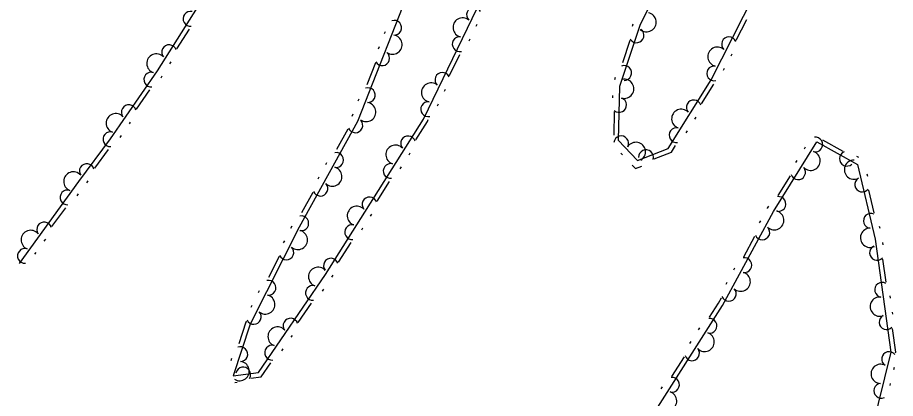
# Model space of a CAD drawing. Extents: x 2030130 to 2036320, y 723205 to 762423.
# Drawn here: x 2032604 to 2032758.5, y 760161.4 to 760228.3 of the extents above; entities that cross this region are included whole.
import ezdxf

# ---------------------------------------------------------------- set-up
doc = ezdxf.new("R2010")
doc.units = 0
doc.layers.add('Draft_Station Tics Major', color=7, linetype='Continuous')

msp = doc.modelspace()

# ---------------------------------------------------------------- linework, layer by layer
at = {"layer": 'Draft_Station Tics Major'}
for points in [[(2032738.52, 760351.95), (2032737.05, 760339.66), (2032736.26, 760319.51), (2032735.67, 760301.55), (2032734.93, 760289.72), (2032735.04, 760275.71), (2032734.44, 760263.06), (2032728.34, 760253.52), (2032719.71, 760239.52), (2032713.51, 760226.94), (2032709.97, 760216.18), (2032709.71, 760206.75), (2032713.12, 760203.21), (2032718.53, 760205.3), (2032726.05, 760217.39), (2032733.64, 760232.3), (2032739.28, 760242.85), (2032746.59, 760254.77), (2032753.41, 760269.65), (2032754.3, 760282.99), (2032754.51, 760293.8), (2032753.78, 760310.09), (2032752.41, 760328.23), (2032752.27, 760346.67)], [(2032673.74, 760235.32), (2032663.84, 760210.07), (2032653.58, 760191.5), (2032644.97, 760174.45), (2032641.99, 760165.37), (2032646.45, 760165.91), (2032658.19, 760183.17), (2032675.43, 760210.46), (2032684.89, 760229.97)], [(2032604.36, 760185.1), (2032614.83, 760199.48), (2032620.4, 760206.98), (2032628.63, 760218.97), (2032636.42, 760231.17)], [(2032730.5, 760224.34), (2032732.36, 760227.99)], [(2032632.05, 760222.81), (2032634.26, 760226.27)], [(2032668.7, 760225.82), (2032668.55, 760225.44)], [(2032684.72, 760226.8), (2032684.9, 760227.17)], [(2032712.28, 760227.13), (2032712.15, 760226.74)], [(2032683.47, 760224.21), (2032683.65, 760224.58)], [(2032711.77, 760224.28), (2032710.49, 760220.38)], [(2032667.65, 760223.15), (2032667.5, 760222.77)], [(2032680.06, 760218.12), (2032681.85, 760221.81)], [(2032729.57, 760221.59), (2032729.75, 760221.96)], [(2032630.85, 760220.17), (2032631.07, 760220.52)], [(2032666.99, 760220.33), (2032665.49, 760216.51)], [(2032629.27, 760217.73), (2032629.5, 760218.07)], [(2032728.27, 760219.04), (2032728.45, 760219.4)], [(2032709.21, 760217.78), (2032709.08, 760217.39)], [(2032724.37, 760213.14), (2032726.54, 760216.62)], [(2032624.98, 760212.22), (2032627.3, 760215.6)], [(2032679.18, 760215.36), (2032679.35, 760215.73)], [(2032664.06, 760213.99), (2032663.91, 760213.6)], [(2032708.7, 760214.63), (2032708.69, 760214.22)], [(2032677.92, 760212.77), (2032678.1, 760213.14)], [(2032663.01, 760211.32), (2032662.86, 760210.93)], [(2032674.1, 760206.81), (2032676.15, 760210.06), (2032676.3, 760210.37)], [(2032709.03, 760211.75), (2032708.92, 760207.65)], [(2032723.2, 760210.48), (2032723.42, 760210.83)], [(2032623.7, 760209.62), (2032623.93, 760209.95)], [(2032622.07, 760207.25), (2032622.3, 760207.59)], [(2032662.15, 760208.7), (2032660.17, 760205.11)], [(2032721.69, 760208.04), (2032721.9, 760208.39)], [(2032715.06, 760157.28), (2032728.05, 760177.69), (2032737.07, 760194.2), (2032744.67, 760206.45), (2032751.83, 760202.46), (2032754.93, 760189.37), (2032757.67, 760169.52), (2032752.08, 760146.74)], [(2032716.05, 760203.46), (2032719.08, 760204.63), (2032719.82, 760205.82)], [(2032745.69, 760206.82), (2032749.27, 760204.82)], [(2032617.6, 760201.83), (2032620.04, 760205.13)], [(2032672.91, 760204.16), (2032673.13, 760204.51)], [(2032710.21, 760204.46), (2032710.49, 760204.16)], [(2032742.49, 760205.26), (2032742.7, 760205.61)], [(2032658.42, 760202.8), (2032658.22, 760202.44)], [(2032740.97, 760202.82), (2032741.19, 760203.17)], [(2032751.62, 760203.98), (2032751.98, 760203.78)], [(2032671.38, 760201.73), (2032671.59, 760202.08)], [(2032712.2, 760202.39), (2032712.79, 760201.76), (2032713.9, 760202.19)], [(2032616.22, 760199.28), (2032616.46, 760199.61)], [(2032657.03, 760200.29), (2032656.84, 760199.93)], [(2032667.31, 760196.06), (2032669.5, 760199.52)], [(2032737.86, 760197.03), (2032740.03, 760200.51)], [(2032753.48, 760200.85), (2032753.57, 760200.45)], [(2032614.53, 760196.98), (2032614.77, 760197.31)], [(2032656.01, 760197.57), (2032654.02, 760193.99)], [(2032753.74, 760197.96), (2032754.68, 760193.97)], [(2032610.09, 760191.58), (2032612.51, 760194.9)], [(2032735.97, 760194.75), (2032736.01, 760194.82), (2032736.22, 760195.15)], [(2032666.12, 760193.41), (2032666.34, 760193.76)], [(2032734.59, 760192.23), (2032734.79, 760192.59)], [(2032652.27, 760191.62), (2032652.08, 760191.26)], [(2032664.59, 760190.98), (2032664.81, 760191.33)], [(2032755.65, 760191.67), (2032755.74, 760191.27)], [(2032608.74, 760189.02), (2032608.98, 760189.35)], [(2032650.98, 760189.06), (2032650.79, 760188.69)], [(2032660.52, 760185.31), (2032662.71, 760188.78)], [(2032731.8, 760186.28), (2032733.77, 760189.87)], [(2032756.25, 760188.75), (2032756.31, 760188.34)], [(2032607.05, 760186.7), (2032607.29, 760187.03)], [(2032650.05, 760186.31), (2032648.2, 760182.65)], [(2032756.24, 760185.85), (2032756.8, 760181.79)], [(2032730.07, 760183.95), (2032730.26, 760184.31)], [(2032659.33, 760182.66), (2032659.55, 760183.01)], [(2032728.69, 760181.44), (2032728.89, 760181.8)], [(2032646.53, 760180.28), (2032646.35, 760179.91)], [(2032657.69, 760180.25), (2032657.93, 760180.59)], [(2032653.43, 760174.72), (2032655.74, 760178.11)], [(2032725.76, 760175.63), (2032727.34, 760178.11), (2032727.87, 760179.08)], [(2032757.54, 760179.4), (2032757.6, 760179)], [(2032645.24, 760177.71), (2032645.05, 760177.35)], [(2032757.94, 760176.56), (2032757.99, 760176.16)], [(2032644.31, 760174.97), (2032644.21, 760174.77), (2032642.96, 760170.97)], [(2032723.87, 760173.42), (2032724.09, 760173.77)], [(2032757.92, 760173.66), (2032758.5, 760169.48), (2032758.46, 760169.3)], [(2032652.16, 760172.12), (2032652.39, 760172.46)], [(2032722.33, 760171), (2032722.55, 760171.35)], [(2032650.54, 760169.74), (2032650.77, 760170.08)], [(2032719.16, 760165.25), (2032721.36, 760168.71)], [(2032641.68, 760168.37), (2032641.55, 760167.98)], [(2032645.06, 760164.92), (2032646.92, 760165.14), (2032648.59, 760167.6)], [(2032758.27, 760166.8), (2032758.17, 760166.41)], [(2032642.25, 760164.16), (2032642.66, 760164.21)], [(2032757.58, 760164.02), (2032757.49, 760163.62)], [(2032717.27, 760163.04), (2032717.49, 760163.39)]]:
    msp.add_lwpolyline(points, dxfattribs=at)
for centre, radius, start, end in [((2032634.45, 760228.09), 1.3, 75.8704, 276.667), ((2032684.33, 760228.81), 1.3, 24.91, 225.7066), ((2032714.7, 760227.5), 1.69, 229.7389, 77.8114), ((2032670.29, 760226.52), 1.3, 267.0262, 107.8227), ((2032682.34, 760226.58), 1.69, 50.1053, 258.1778), ((2032712.94, 760225.19), 1.3, 212.5774, 53.374), ((2032670.01, 760223.55), 1.69, 234.555, 82.6275), ((2032681.82, 760223.64), 1.3, 82.5765, 283.3731), ((2032729.22, 760223.61), 1.3, 23.8028, 224.5994), ((2032630.7, 760222.22), 1.3, 18.2039, 219.0005), ((2032727.18, 760221.43), 1.69, 48.9981, 257.0706), ((2032628.46, 760220.24), 1.69, 43.3992, 251.4717), ((2032668.2, 760221.17), 1.3, 209.3597, 50.1563), ((2032710.76, 760218.57), 1.3, 270.2439, 111.0404), ((2032726.61, 760218.5), 1.3, 81.4693, 282.2659), ((2032627.56, 760217.41), 1.3, 73.975, 274.7716), ((2032678.78, 760217.37), 1.3, 24.91, 225.7066), ((2032676.79, 760215.14), 1.69, 50.1053, 258.1778), ((2032710.78, 760215.8), 1.69, 254.3685, 102.441), ((2032665.65, 760214.68), 1.3, 267.0262, 107.8227), ((2032676.28, 760212.2), 1.3, 82.5765, 283.3731), ((2032709.88, 760212.95), 1.3, 229.1732, 69.9698), ((2032723.02, 760212.52), 1.3, 18.8894, 219.686), ((2032623.61, 760211.67), 1.3, 16.3086, 217.1051), ((2032665.37, 760211.71), 1.69, 234.555, 82.6275), ((2032720.81, 760210.52), 1.69, 44.0847, 252.1572), ((2032621.31, 760209.76), 1.69, 41.5038, 249.5763), ((2032663.47, 760209.38), 1.3, 201.8513, 42.6479), ((2032719.99, 760207.65), 1.3, 76.5559, 277.3524), ((2032620.36, 760206.93), 1.3, 71.8548, 272.6513), ((2032672.75, 760206.2), 1.3, 18.4847, 219.2813), ((2032710.24, 760206.2), 1.3, 332.3124, 173.109), ((2032744.4, 760206.01), 1.3, 256.6376, 97.4342), ((2032670.52, 760204.21), 1.69, 43.68, 251.7525), ((2032712.83, 760204.7), 1.69, 299.8412, 147.9137), ((2032660.09, 760203.28), 1.3, 259.5178, 100.3144), ((2032714.61, 760203.78), 1.3, 341.8746, 182.6712), ((2032743.58, 760203.14), 1.69, 224.1664, 72.2389), ((2032749.95, 760203.51), 1.3, 111.6087, 312.4052), ((2032616.21, 760201.33), 1.3, 14.1883, 214.9849), ((2032669.68, 760201.35), 1.3, 76.1512, 276.9478), ((2032751.2, 760201.58), 1.69, 89.2735, 297.346), ((2032613.84, 760199.51), 1.69, 39.9094, 247.9819), ((2032659.42, 760200.37), 1.69, 227.0466, 75.1191), ((2032741.37, 760201.13), 1.3, 198.9711, 39.7677), ((2032752.66, 760198.97), 1.3, 121.7447, 322.5413), ((2032612.81, 760196.7), 1.3, 72.3806, 273.1771), ((2032657.32, 760198.25), 1.3, 201.8513, 42.6479), ((2032665.96, 760195.46), 1.3, 18.4847, 219.2813), ((2032737.91, 760195.55), 1.3, 256.6376, 97.4342), ((2032663.73, 760193.47), 1.69, 43.68, 251.7525), ((2032653.95, 760192.15), 1.3, 259.5178, 100.3144), ((2032737.18, 760192.68), 1.69, 227.2813, 75.3538), ((2032754.17, 760192.58), 1.3, 64.0782, 264.8748), ((2032608.71, 760191.07), 1.3, 14.7141, 215.5107), ((2032662.89, 760190.6), 1.3, 76.1512, 276.9478), ((2032606.35, 760189.23), 1.69, 39.9094, 247.9819), ((2032653.36, 760189.23), 1.69, 229.1434, 77.2159), ((2032735.08, 760190.56), 1.3, 202.0861, 42.8826), ((2032754.03, 760189.6), 1.69, 89.2735, 297.346), ((2032605.33, 760186.43), 1.3, 72.3806, 273.1771), ((2032651.33, 760187.04), 1.3, 203.9481, 44.7447), ((2032755.26, 760186.96), 1.3, 116.2938, 317.0904), ((2032659.17, 760184.71), 1.3, 18.4847, 219.2813), ((2032731.93, 760184.8), 1.3, 259.7525, 100.5491), ((2032656.92, 760182.76), 1.69, 41.7247, 249.7972), ((2032731.28, 760181.89), 1.69, 227.2813, 75.3538), ((2032648.19, 760180.82), 1.3, 261.6146, 102.4111), ((2032655.99, 760179.93), 1.3, 74.1959, 274.9924), ((2032756.16, 760180.46), 1.3, 58.6273, 259.4239), ((2032647.62, 760177.89), 1.69, 229.1434, 77.2159), ((2032729.18, 760179.76), 1.3, 202.0861, 42.8826), ((2032755.74, 760177.5), 1.69, 83.8226, 291.8951), ((2032645.6, 760175.7), 1.3, 203.9481, 44.7447), ((2032652.06, 760174.16), 1.3, 16.5294, 217.326), ((2032725.79, 760174.15), 1.3, 255.979, 96.7755), ((2032756.94, 760174.77), 1.3, 116.2938, 317.0904), ((2032649.77, 760172.25), 1.69, 41.7247, 249.7972), ((2032724.94, 760171.29), 1.69, 223.5078, 71.5803), ((2032643.23, 760169.15), 1.3, 270.2658, 111.0624), ((2032648.83, 760169.42), 1.3, 74.1959, 274.9924), ((2032722.71, 760169.3), 1.3, 198.3125, 39.1091), ((2032757.37, 760168.29), 1.3, 36.9932, 237.7897), ((2032643.11, 760166.17), 1.69, 237.7946, 85.8671), ((2032755.89, 760165.7), 1.69, 62.1884, 270.2609), ((2032643.74, 760165.58), 1.3, 327.7171, 168.5137), ((2032719.19, 760163.77), 1.3, 255.979, 96.7755), ((2032756, 760162.72), 1.3, 94.6596, 295.4562), ((2032718.34, 760160.91), 1.69, 223.5078, 71.5803)]:
    msp.add_arc(centre, radius, start, end, dxfattribs=at)

doc.saveas('drawing.dxf')
